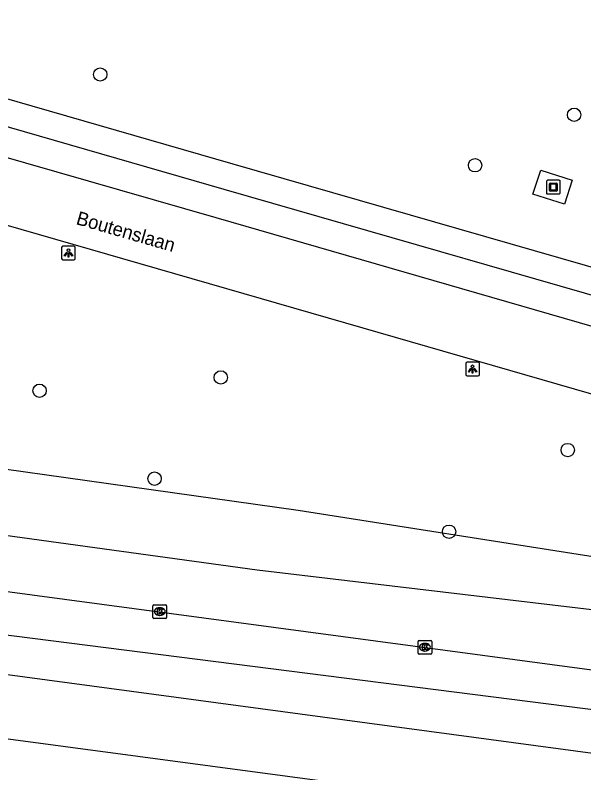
# Model space of a CAD drawing. Extents: x 161402 to 161933, y 381650 to 382313.
# Drawn here: x 161443.8 to 161485.4, y 381701.2 to 381756.7 of the extents above; entities that cross this region are included whole.
import ezdxf

# ---------------------------------------------------------------- set-up
doc = ezdxf.new("R2010")
doc.units = 0
for name, color, linetype in [('IMGEO_Berm_groen', 7, 'Continuous'), ('IMGEO_Boom', 7, 'Continuous'), ('IMGEO_Kolk', 7, 'Continuous'), ('IMGEO_Kunstobject', 7, 'Continuous'), ('IMGEO_Lichtpunt', 7, 'Continuous'), ('IMGEO_Openbare_ruimte_label', 7, 'Continuous'), ('IMGEO_Rijbaan_lokaal_open', 7, 'Continuous'), ('IMGEO_Rijbaan_regionaal_gesloten', 7, 'Continuous'), ('IMGEO_Voetpad_open', 7, 'Continuous')]:
    doc.layers.add(name, color=color, linetype=linetype)

msp = doc.modelspace()

# ---------------------------------------------------------------- linework, layer by layer
at = {"layer": 'IMGEO_Berm_groen'}
for points in [[(161414.729, 381720.986), (161414.872, 381722.243), (161415.659, 381723.737), (161416.807, 381724.974), (161417.694, 381725.496), (161419.991, 381725.975), (161422.336, 381726.035), (161425.949, 381725.851), (161464.494, 381720.439), (161486.232, 381717.019), (161500, 381714.687), (161514.329, 381712.259), (161538.196, 381708.583), (161553.251, 381705.645), (161566.854, 381702.409), (161567.845, 381702.004), (161568.717, 381701.384)], [(161414.729, 381720.986), (161421.115, 381720.1), (161421.193, 381720.541), (161421.637, 381721.268), (161422.47, 381721.45), (161461.503, 381716.064), (161500, 381711.507), (161506.756, 381710.29), (161533, 381706.394), (161568.717, 381701.384)]]:
    msp.add_lwpolyline(points, dxfattribs=at)
at = {"layer": 'IMGEO_Boom'}
for centre in [(161450.011, 381752.364), (161484.7, 381749.414), (161477.448, 381745.711), (161458.839, 381730.166), (161445.572, 381729.191), (161484.233, 381724.847), (161453.99, 381722.748), (161475.546, 381718.86)]:
    msp.add_circle(centre, 0.489, dxfattribs=at)
at = {"layer": 'IMGEO_Kolk'}
for p, q in [((161453.95, 381713.508), (161454.802, 381713.508)), ((161453.875, 381712.582), (161453.875, 381713.434)), ((161454.363, 381713.288), (161454.388, 381713.288)), ((161454.876, 381713.434), (161454.876, 381712.582)), ((161454.802, 381712.508), (161453.95, 381712.508)), ((161454.386, 381712.728), (161454.361, 381712.728)), ((161473.276, 381709.967), (161473.276, 381710.819)), ((161473.351, 381710.893), (161474.203, 381710.893)), ((161474.277, 381710.819), (161474.277, 381709.967)), ((161473.764, 381710.673), (161473.789, 381710.673)), ((161474.203, 381709.893), (161473.351, 381709.893)), ((161473.787, 381710.113), (161473.762, 381710.113))]:
    msp.add_line(p, q, dxfattribs=at)
for points in [[(161453.95, 381713.508), (161454.802, 381713.508)], [(161453.875, 381712.582), (161453.875, 381713.434)], [(161454.196, 381713.208), (161454.319, 381713.208), (161454.319, 381713.057), (161454.449, 381713.208), (161454.613, 381713.208), (161454.467, 381713.057), (161454.62, 381712.808), (161454.468, 381712.808), (161454.383, 381712.972), (161454.319, 381712.905), (161454.319, 381712.808), (161454.196, 381712.808), (161454.196, 381713.208)], [(161454.876, 381713.434), (161454.876, 381712.582)], [(161454.802, 381712.508), (161453.95, 381712.508)], [(161473.276, 381709.967), (161473.276, 381710.819)], [(161473.351, 381710.893), (161474.203, 381710.893)], [(161474.277, 381710.819), (161474.277, 381709.967)], [(161473.597, 381710.593), (161473.72, 381710.593), (161473.72, 381710.442), (161473.85, 381710.593), (161474.014, 381710.593), (161473.868, 381710.442), (161474.021, 381710.193), (161473.869, 381710.193), (161473.784, 381710.357), (161473.72, 381710.29), (161473.72, 381710.193), (161473.597, 381710.193), (161473.597, 381710.593)], [(161474.203, 381709.893), (161473.351, 381709.893)]]:
    msp.add_lwpolyline(points, dxfattribs=at)
for centre, start, end in [((161453.952, 381713.432), 91.552, 178.448), ((161453.952, 381713.432), 91.552, 178.448), ((161454.8, 381713.432), 1.552, 88.448), ((161454.8, 381713.432), 1.552, 88.448), ((161453.952, 381712.584), 181.552, 268.448), ((161453.952, 381712.584), 181.552, 268.448), ((161454.8, 381712.584), 271.552, 358.448), ((161454.8, 381712.584), 271.552, 358.448), ((161473.353, 381710.817), 91.552, 178.448), ((161473.353, 381710.817), 91.552, 178.448), ((161474.201, 381710.817), 1.552, 88.448), ((161474.201, 381710.817), 1.552, 88.448), ((161473.353, 381709.969), 181.552, 268.448), ((161473.353, 381709.969), 181.552, 268.448), ((161474.201, 381709.969), 271.552, 358.448), ((161474.201, 381709.969), 271.552, 358.448)]:
    msp.add_arc(centre, 0.0765, start, end, dxfattribs=at)
for centre, major_axis, ratio, start_param, end_param in [((161454.362, 381713.008), (-0.387, 0.002), 0.722429, 4.712389, 7.853982), ((161454.387, 381713.008), (-0.39, 0.002), 0.717154, 1.570796, 4.712389), ((161473.763, 381710.393), (-0.387, 0.002), 0.722429, 4.712389, 7.853982), ((161473.788, 381710.393), (-0.39, 0.002), 0.717154, 1.570796, 4.712389)]:
    msp.add_ellipse(centre, major_axis=major_axis, ratio=ratio, start_param=start_param, end_param=end_param, dxfattribs=at)
at = {"layer": 'IMGEO_Kunstobject'}
for p, q in [((161483.593, 381744.61), (161482.752, 381744.61)), ((161483.593, 381744.61), (161482.752, 381744.61)), ((161482.677, 381744.526), (161482.677, 381743.685)), ((161482.677, 381744.526), (161482.677, 381743.685)), ((161482.891, 381743.874), (161482.891, 381744.348)), ((161482.941, 381744.398), (161483.415, 381744.398)), ((161482.971, 381744.298), (161482.971, 381743.924)), ((161483.365, 381744.318), (161482.991, 381744.318)), ((161483.385, 381743.924), (161483.385, 381744.298)), ((161483.465, 381744.348), (161483.465, 381743.874)), ((161483.677, 381743.694), (161483.677, 381744.535)), ((161483.677, 381743.694), (161483.677, 381744.535)), ((161482.761, 381743.61), (161483.602, 381743.61)), ((161482.761, 381743.61), (161483.602, 381743.61)), ((161483.415, 381743.824), (161482.941, 381743.824)), ((161482.991, 381743.904), (161483.365, 381743.904))]:
    msp.add_line(p, q, dxfattribs=at)
for centre, radius, start, end in [((161482.755, 381744.532), 0.0779, 92.4484, 184.2845), ((161482.755, 381744.532), 0.0779, 92.4484, 184.2845), ((161483.599, 381744.532), 0.0779, 2.4484, 94.2845), ((161483.599, 381744.532), 0.0779, 2.4484, 94.2845), ((161482.941, 381744.348), 0.05, 90, 180), ((161482.991, 381744.298), 0.02, 90, 180), ((161483.365, 381744.298), 0.02, 360, 90), ((161483.415, 381744.348), 0.05, 360, 90), ((161482.755, 381743.688), 0.0779, 182.4484, 274.2845), ((161482.755, 381743.688), 0.0779, 182.4484, 274.2845), ((161482.941, 381743.874), 0.05, 180, 270), ((161482.991, 381743.924), 0.02, 180, 270), ((161483.365, 381743.924), 0.02, 270, 0), ((161483.415, 381743.874), 0.05, 270, 0), ((161483.599, 381743.688), 0.0779, 272.4484, 4.2845), ((161483.599, 381743.688), 0.0779, 272.4484, 4.2845)]:
    msp.add_arc(centre, radius, start, end, dxfattribs=at)
at = {"layer": 'IMGEO_Lichtpunt'}
for p, q in [((161447.189, 381739.686), (161447.189, 381738.879)), ((161447.189, 381739.686), (161447.189, 381738.879)), ((161448.091, 381739.781), (161447.283, 381739.781)), ((161448.091, 381739.781), (161447.283, 381739.781)), ((161448.185, 381738.879), (161448.185, 381739.686)), ((161448.185, 381738.879), (161448.185, 381739.686)), ((161447.283, 381738.785), (161448.091, 381738.785)), ((161447.283, 381738.785), (161448.091, 381738.785)), ((161477.674, 381731.276), (161476.866, 381731.276)), ((161477.674, 381731.276), (161476.866, 381731.276)), ((161476.772, 381731.181), (161476.772, 381730.374)), ((161476.772, 381731.181), (161476.772, 381730.374)), ((161477.768, 381730.374), (161477.768, 381731.181)), ((161477.768, 381730.374), (161477.768, 381731.181)), ((161476.866, 381730.28), (161477.674, 381730.28)), ((161476.866, 381730.28), (161477.674, 381730.28))]:
    msp.add_line(p, q, dxfattribs=at)
for points in [[(161447.563, 381739.35), (161447.602, 381739.322), (161447.414, 381739.06), (161447.376, 381739.087), (161447.563, 381739.35)], [(161447.665, 381739.302), (161447.712, 381739.302), (161447.712, 381738.98), (161447.665, 381738.98), (161447.665, 381739.302)], [(161447.775, 381739.322), (161447.813, 381739.349), (161448, 381739.087), (161447.961, 381739.059), (161447.775, 381739.322)], [(161477.146, 381730.845), (161477.185, 381730.817), (161476.997, 381730.555), (161476.959, 381730.582), (161477.146, 381730.845)], [(161477.248, 381730.797), (161477.295, 381730.797), (161477.295, 381730.475), (161477.248, 381730.475), (161477.248, 381730.797)], [(161477.358, 381730.817), (161477.396, 381730.844), (161477.583, 381730.582), (161477.544, 381730.554), (161477.358, 381730.817)]]:
    msp.add_lwpolyline(points, dxfattribs=at)
for centre in [(161447.688, 381739.484), (161477.271, 381730.979)]:
    msp.add_circle(centre, 0.0994, dxfattribs=at)
for centre, start, end in [((161447.283, 381739.686), 90, 180), ((161447.283, 381739.686), 90, 180), ((161448.091, 381739.686), 0, 90), ((161448.091, 381739.686), 0, 90), ((161447.283, 381738.879), 180, 270), ((161447.283, 381738.879), 180, 270), ((161448.091, 381738.879), 270, 0), ((161448.091, 381738.879), 270, 360), ((161476.866, 381731.181), 90, 180), ((161476.866, 381731.181), 90, 180), ((161477.674, 381731.181), 0, 90), ((161477.674, 381731.181), 0, 90), ((161476.866, 381730.374), 180, 270), ((161476.866, 381730.374), 180, 270), ((161477.674, 381730.374), 270, 0), ((161477.674, 381730.374), 270, 360)]:
    msp.add_arc(centre, 0.0946, start, end, dxfattribs=at)
at = {"layer": 'IMGEO_Rijbaan_lokaal_open'}
for points in [[(161423.537, 381751.922), (161458.483, 381741.876), (161493.525, 381731.759), (161507.502, 381727.744)], [(161487.109, 381728.631), (161467.984, 381734.136), (161424.232, 381746.77), (161422.307, 381747.284), (161421.908, 381747.401)]]:
    msp.add_lwpolyline(points, dxfattribs=at)
at = {"layer": 'IMGEO_Rijbaan_regionaal_gesloten'}
for points in [[(161414.406, 381718.345), (161620.052, 381690.763)], [(161819.974, 381662.23), (161804.206, 381663.251), (161753.907, 381669.29), (161619.672, 381687.503), (161592.199, 381691.43), (161549.132, 381696.713), (161533.162, 381699.103), (161500.28, 381704.009), (161413.962, 381714.993)], [(161413.616, 381712.377), (161582.68, 381689.648), (161619.348, 381684.737), (161785.447, 381662.49), (161799.427, 381660.835), (161819.493, 381658.805)], [(161680.265, 381671.952), (161638.545, 381677.519), (161618.812, 381680.164), (161535.035, 381691.391), (161500, 381696.081), (161496.223, 381696.587), (161436.501, 381704.561), (161412.983, 381707.708)]]:
    msp.add_lwpolyline(points, dxfattribs=at)
at = {"layer": 'IMGEO_Voetpad_open'}
for points in [[(161509.376, 381731.463), (161494.788, 381735.694), (161459.737, 381745.805), (161421.928, 381756.713)], [(161550.839, 381715.295), (161551.402, 381717.349), (161494.2, 381733.836), (161459.096, 381743.949), (161424.159, 381754.017), (161423.537, 381751.922)], [(161484.569, 381744.613), (161484.001, 381742.857), (161481.687, 381743.605), (161482.255, 381745.361), (161484.569, 381744.613)]]:
    msp.add_lwpolyline(points, dxfattribs=at)

# ---------------------------------------------------------------- texts
at = {"layer": 'IMGEO_Openbare_ruimte_label'}
msp.add_text('Boutenslaan', height=1, rotation=343.9208, dxfattribs=at).set_placement((161448.184, 381741.409))

doc.saveas('drawing.dxf')
